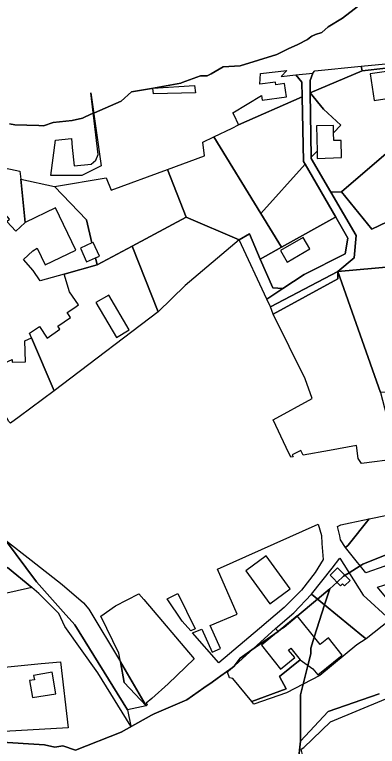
# Model space of a CAD drawing. Extents: x -477304 to -465429, y -1159113 to -1149210.
# Drawn here: x -474988.7 to -474838, y -1154438.1 to -1154134.6 of the extents above; entities that cross this region are included whole.
import ezdxf

# ---------------------------------------------------------------- set-up
doc = ezdxf.new("R2010")
doc.units = 0
for name, color, linetype in [('BPEJ_s', 7, 'Continuous'), ('orna_s', 7, 'Continuous'), ('trav_porost_s', 7, 'Continuous'), ('voda_s', 7, 'Continuous'), ('zahrada_s', 7, 'Continuous')]:
    doc.layers.add(name, color=color, linetype=linetype)

msp = doc.modelspace()

# ---------------------------------------------------------------- linework, layer by layer
at = {"layer": 'BPEJ_s'}
for points in [[(-474990.81, -1154179.87), (-474988.57, -1154180.24), (-474978.62, -1154180.6), (-474976.67, -1154180.67), (-474972.63, -1154179.39), (-474964.76, -1154178.54), (-474960.51, -1154177.48), (-474959.31, -1154176.96), (-474956.02, -1154175.53), (-474955.84, -1154175.45), (-474955.53, -1154175.32), (-474944.34, -1154170.46), (-474940.09, -1154166.64), (-474931.81, -1154165.17), (-474919.68, -1154163.02), (-474919.02, -1154162.78), (-474911.39, -1154160.04), (-474908.62, -1154160.04), (-474907, -1154159.1), (-474902.03, -1154156.22), (-474895.01, -1154155.79), (-474879.7, -1154151.11), (-474875.01, -1154148.84), (-474871.07, -1154146.94), (-474866.94, -1154144.95), (-474865.68, -1154143.84), (-474865.25, -1154143.46), (-474863.63, -1154142.89), (-474860.99, -1154141.97), (-474858.44, -1154139.63), (-474852.49, -1154136.02), (-474840.36, -1154126.66)], [(-474840.36, -1154126.66), (-474852.49, -1154136.02), (-474858.44, -1154139.63), (-474860.99, -1154141.97), (-474863.63, -1154142.89), (-474865.25, -1154143.46), (-474865.68, -1154143.84), (-474866.94, -1154144.95), (-474871.07, -1154146.94), (-474875.01, -1154148.84)], [(-474875.01, -1154148.84), (-474879.7, -1154151.11), (-474895.01, -1154155.79), (-474902.03, -1154156.22), (-474907, -1154159.1), (-474908.62, -1154160.04), (-474911.39, -1154160.04), (-474919.02, -1154162.78), (-474919.68, -1154163.02), (-474931.81, -1154165.17), (-474940.09, -1154166.64), (-474944.34, -1154170.46), (-474955.53, -1154175.32), (-474955.84, -1154175.45), (-474956.02, -1154175.53), (-474959.31, -1154176.96), (-474960.51, -1154177.48), (-474964.76, -1154178.54), (-474972.63, -1154179.39), (-474976.67, -1154180.67), (-474978.62, -1154180.6), (-474988.57, -1154180.24), (-474990.81, -1154179.87)], [(-474830.58, -1154357.16), (-474843.98, -1154362.48), (-474844.5, -1154362.81), (-474845.15, -1154363.21), (-474849.75, -1154366.12), (-474851.4, -1154367.16), (-474852.06, -1154367.58), (-474854.74, -1154370.03), (-474857.79, -1154372.8), (-474862.87, -1154377.04), (-474871.25, -1154384.05), (-474876.73, -1154388.63), (-474878.03, -1154389.55), (-474879.25, -1154390.42), (-474890.11, -1154398.12), (-474895.01, -1154401.6), (-474897.49, -1154404.84), (-474898.32, -1154405.6), (-474902.96, -1154408.86), (-474904.57, -1154409.99), (-474906.65, -1154411.46), (-474910.09, -1154413.87), (-474917.13, -1154418.82), (-474930.74, -1154424.57), (-474931.8, -1154425.17), (-474944.34, -1154432.22), (-474963.42, -1154439.66), (-474968.59, -1154437.96), (-474971.99, -1154438.39), (-474976.24, -1154437.54), (-474996.23, -1154436.26)], [(-474837.17, -1154416.27), (-474858.44, -1154423.72), (-474869.94, -1154435.95), (-474869.92, -1154416.7), (-474868.84, -1154412.37), (-474866.88, -1154404.52), (-474865.67, -1154399.69), (-474865.67, -1154397.35), (-474864.21, -1154392.78), (-474859.92, -1154379.45), (-474857.79, -1154372.8), (-474854.74, -1154370.03), (-474852.06, -1154367.58), (-474851.4, -1154367.16), (-474849.75, -1154366.12), (-474845.15, -1154363.21), (-474844.5, -1154362.81), (-474843.98, -1154362.48), (-474830.58, -1154357.16)], [(-474963.42, -1154439.66), (-474944.34, -1154432.22), (-474931.8, -1154425.17), (-474930.74, -1154424.57), (-474917.13, -1154418.82), (-474910.09, -1154413.87), (-474906.65, -1154411.46), (-474904.57, -1154409.99), (-474902.96, -1154408.86), (-474898.32, -1154405.6), (-474897.49, -1154404.84), (-474895.01, -1154401.6), (-474890.11, -1154398.12), (-474879.25, -1154390.42), (-474878.03, -1154389.55), (-474876.73, -1154388.63), (-474871.25, -1154384.05), (-474862.87, -1154377.04), (-474857.79, -1154372.8), (-474859.92, -1154379.45), (-474864.21, -1154392.78), (-474865.67, -1154397.35), (-474865.67, -1154399.69)], [(-474865.67, -1154399.69), (-474866.88, -1154404.52), (-474868.84, -1154412.37), (-474869.92, -1154416.7), (-474869.94, -1154435.95)], [(-474835.9, -1154548.53), (-474842.28, -1154537.48), (-474849.78, -1154519.98), (-474849.93, -1154519.61), (-474854.19, -1154506.01), (-474855.1, -1154503.55), (-474862.05, -1154484.74), (-474866.52, -1154468.58), (-474867.61, -1154461.26), (-474869.4, -1154449.17), (-474869.92, -1154445.62), (-474870.77, -1154443.92), (-474870.33, -1154439.69), (-474869.94, -1154435.95), (-474858.44, -1154423.72), (-474837.17, -1154416.27)], [(-475127.82, -1154446.86), (-475113, -1154441.5), (-475083.5, -1154434.5), (-475046.02, -1154432.89), (-475037, -1154432.5), (-475022.72, -1154434.46), (-475021.16, -1154434.68), (-475000, -1154437.59), (-474996.23, -1154436.26), (-474976.24, -1154437.54), (-474971.99, -1154438.39), (-474968.59, -1154437.96), (-474963.42, -1154439.66)], [(-474869.94, -1154435.95), (-474870.33, -1154439.69), (-474870.77, -1154443.92), (-474869.92, -1154445.62), (-474869.4, -1154449.17), (-474867.61, -1154461.26), (-474866.52, -1154468.58), (-474862.05, -1154484.74), (-474855.1, -1154503.55), (-474854.19, -1154506.01), (-474849.93, -1154519.61), (-474849.78, -1154519.98), (-474842.28, -1154537.48), (-474835.9, -1154548.53)]]:
    msp.add_lwpolyline(points, dxfattribs=at)
at = {"layer": 'orna_s'}
for points in [[(-474865.85, -1154166.97), (-474865.92, -1154161.91), (-474864.75, -1154158.93), (-474864, -1154157.88), (-474844.76, -1154156), (-474844.31, -1154157.94)], [(-474880.33, -1154162.6), (-474886.75, -1154163.42), (-474886.63, -1154161.16), (-474886.52, -1154159.06), (-474875.53, -1154157.8), (-474877.89, -1154160.26), (-474871.84, -1154159.58), (-474869.32, -1154162.56), (-474869.2, -1154168.66), (-474895.62, -1154180.37), (-474895.8, -1154179.9), (-474897.31, -1154176.6), (-474897.98, -1154175.35), (-474886.13, -1154168.2), (-474885.89, -1154170.07), (-474875.79, -1154168.71), (-474876.55, -1154163.18), (-474880.19, -1154163.67)], [(-474810.16, -1154171.41), (-474795.13, -1154202.01), (-474840.29, -1154223.59), (-474852.95, -1154208.16), (-474829.48, -1154188), (-474829.35, -1154188.85), (-474815.48, -1154186.76), (-474816.49, -1154180), (-474811.73, -1154179.29), (-474812.6, -1154173.51)], [(-474746.69, -1154285.2), (-474813.6, -1154289.72), (-474836.75, -1154291.28), (-474854.38, -1154241.09), (-474831.18, -1154239.1), (-474768.23, -1154242.87), (-474747.97, -1154237.14), (-474709.05, -1154237.51), (-474710.08, -1154240.61), (-474722.98, -1154257.4)], [(-474855.23, -1154446.75), (-474859.12, -1154445.91), (-474863.15, -1154446.65), (-474863.66, -1154444.64), (-474868.1, -1154445.41), (-474869.64, -1154439.26), (-474868.48, -1154438.54), (-474857.42, -1154427.96), (-474834.49, -1154418.42), (-474822.1, -1154416.88), (-474825.06, -1154423.62), (-474831.79, -1154451.46)]]:
    msp.add_lwpolyline(points, close=True, dxfattribs=at)
at = {"layer": 'trav_porost_s'}
for points in [[(-474831.31, -1154170.78), (-474830.8, -1154173.86), (-474831.56, -1154173.99), (-474829.48, -1154188), (-474852.95, -1154208.16), (-474857.35, -1154208.18), (-474865.46, -1154194.26), (-474865.47, -1154193.74), (-474863.01, -1154191.23), (-474862.94, -1154194.24), (-474852.87, -1154193.91), (-474853.07, -1154186.76), (-474856.08, -1154186.84), (-474856.18, -1154183.63), (-474853.21, -1154180.4), (-474860.39, -1154173.8), (-474865.85, -1154166.97), (-474844.31, -1154157.94), (-474834.42, -1154156.79), (-474834.21, -1154158.14), (-474841, -1154159.14), (-474839.37, -1154170.16), (-474828.59, -1154168.57), (-474828.33, -1154170.35)], [(-474847.63, -1154235.42), (-474854.38, -1154241.09), (-474882.35, -1154255.86), (-474883.84, -1154252.63), (-474877.21, -1154248.23), (-474868.36, -1154242.41), (-474851.3, -1154233.77), (-474850.2, -1154227.37), (-474855.29, -1154218.56), (-474868.03, -1154196.59), (-474868.67, -1154195.48), (-474869.2, -1154168.66), (-474869.32, -1154162.56), (-474871.84, -1154159.58), (-474864.75, -1154158.93), (-474865.92, -1154161.91), (-474865.85, -1154166.97), (-474865.47, -1154193.74), (-474865.46, -1154194.26), (-474857.35, -1154208.18), (-474846.85, -1154226.22)], [(-474868.03, -1154196.59), (-474886.41, -1154217.04), (-474905.85, -1154185.3), (-474898.36, -1154181.69), (-474895.62, -1154180.37), (-474869.2, -1154168.66), (-474868.67, -1154195.48)], [(-474863.3, -1154180.74), (-474863.01, -1154191.23), (-474865.47, -1154193.74), (-474865.85, -1154166.97), (-474860.39, -1154173.8), (-474853.21, -1154180.4), (-474856.18, -1154183.63), (-474856.27, -1154180.59)], [(-474895.38, -1154227.96), (-474917.38, -1154218.61), (-474925.18, -1154198.77), (-474909.72, -1154193.1), (-474910.5, -1154187.54), (-474905.85, -1154185.3), (-474886.41, -1154217.04), (-474877.8, -1154231.1), (-474886.64, -1154236.03), (-474891.14, -1154225.46)], [(-474855.29, -1154218.56), (-474855.6, -1154218.73), (-474877.8, -1154231.1), (-474886.41, -1154217.04), (-474868.03, -1154196.59)], [(-474953.41, -1154234.81), (-474955.97, -1154229.05), (-474956.53, -1154229.3), (-474958.85, -1154219.69), (-474972.08, -1154205.84), (-474950.65, -1154202.29), (-474948.57, -1154207.34), (-474925.18, -1154198.77), (-474917.38, -1154218.61), (-474939.79, -1154230.62), (-474954.33, -1154238.41), (-474955.03, -1154235.53)], [(-474831.18, -1154239.1), (-474854.38, -1154241.09), (-474847.63, -1154235.42), (-474846.85, -1154226.22), (-474857.35, -1154208.18), (-474852.95, -1154208.16), (-474840.29, -1154223.59), (-474795.13, -1154202.01), (-474783.06, -1154228.13), (-474769.99, -1154236.24), (-474747.97, -1154237.14), (-474768.23, -1154242.87)], [(-474939.79, -1154230.62), (-474917.38, -1154218.61), (-474895.38, -1154227.96), (-474917.75, -1154247.01), (-474929.08, -1154257.84)], [(-474881.41, -1154247.97), (-474886.64, -1154236.03), (-474877.8, -1154231.1), (-474855.6, -1154218.73), (-474855.29, -1154218.56), (-474850.2, -1154227.37), (-474851.3, -1154233.77), (-474868.36, -1154242.41), (-474877.21, -1154248.23)], [(-474891.14, -1154225.46), (-474886.64, -1154236.03), (-474881.41, -1154247.97), (-474877.21, -1154248.23), (-474883.84, -1154252.63), (-474895.38, -1154227.96)], [(-474866.09, -1154231.79), (-474868.87, -1154227.01), (-474878.24, -1154232.45), (-474875.47, -1154237.22)], [(-474854.46, -1154244.15), (-474881.21, -1154258.81), (-474882.35, -1154255.86), (-474854.38, -1154241.09)], [(-474881.21, -1154258.81), (-474854.46, -1154244.15), (-474854.38, -1154241.09), (-474836.75, -1154291.28), (-474829.51, -1154318.84), (-474844.56, -1154320.74), (-474845.93, -1154318.66), (-474846.66, -1154313.39), (-474857.89, -1154315.38), (-474868.79, -1154317.31), (-474869.71, -1154315.37), (-474873.36, -1154317.2), (-474872.96, -1154318.05), (-474873.94, -1154318.22), (-474875.81, -1154314.09), (-474881.31, -1154302.63), (-474865.03, -1154293.78), (-474867.96, -1154285.72)], [(-474819.91, -1154378.93), (-474828.71, -1154383.32), (-474837.87, -1154372.11), (-474832.73, -1154370.37), (-474832.8, -1154370.18), (-474829.86, -1154369.16), (-474830.79, -1154366.61), (-474831.24, -1154366.75), (-474832.65, -1154362.83), (-474834.79, -1154363.6), (-474834.91, -1154363.36), (-474842.71, -1154366.19), (-474849.05, -1154358.44), (-474851.23, -1154355.6), (-474850.16, -1154354.69), (-474841.36, -1154343.75), (-474833.93, -1154342.16)], [(-474853.12, -1154346.27), (-474849.3, -1154345.45), (-474841.36, -1154343.75), (-474850.16, -1154354.69), (-474851.23, -1154355.6), (-474853.24, -1154352.5), (-474853.64, -1154350.77), (-474854.54, -1154346.88)], [(-474842.67, -1154393.56), (-474843.68, -1154392.74), (-474865.33, -1154375.03), (-474856.73, -1154364.21), (-474853.57, -1154360.09), (-474843.84, -1154375.47), (-474832.7, -1154385.67)], [(-475013.67, -1154387.43), (-475014.45, -1154380.45), (-475015.26, -1154373.87), (-475010.57, -1154371.91), (-474991.64, -1154363.99), (-474981.53, -1154372.27), (-474983.3, -1154372.66), (-474996.28, -1154375.56)], [(-474854.52, -1154364), (-474857.64, -1154367.09), (-474853.28, -1154371.51), (-474852.47, -1154370.71), (-474851.64, -1154371.55), (-474849.32, -1154369.26)]]:
    msp.add_lwpolyline(points, close=True, dxfattribs=at)
at = {"layer": 'voda_s'}
msp.add_lwpolyline([(-474992.41, -1154352.57), (-474979.63, -1154369.91), (-474968.5, -1154382.28), (-474963.63, -1154387.7), (-474941.73, -1154423.01), (-474940.42, -1154429.78), (-474954.11, -1154407.68), (-474967.8, -1154388.37), (-474970.31, -1154383.07), (-474978.58, -1154374.69), (-474981.53, -1154372.27), (-474991.64, -1154363.99)], dxfattribs=at)
for points in [[(-474979.63, -1154369.91), (-474992.41, -1154352.57), (-474981.79, -1154360.87), (-474968.86, -1154370.98), (-474959.98, -1154378.6), (-474957.84, -1154381.15), (-474944.67, -1154403.09), (-474943.15, -1154411.6), (-474934.02, -1154421.36), (-474941.73, -1154423.01), (-474963.63, -1154387.7), (-474968.5, -1154382.28)], [(-474934.02, -1154421.36), (-474943.15, -1154411.6), (-474944.67, -1154403.09)]]:
    msp.add_lwpolyline(points, close=True, dxfattribs=at)
at = {"layer": 'zahrada_s'}
for points in [[(-474844.76, -1154156), (-474834.67, -1154155.03), (-474834.42, -1154156.79), (-474844.31, -1154157.94)], [(-474931.22, -1154165.12), (-474913.9, -1154164.02), (-474913.46, -1154167.06), (-474931.02, -1154167.44)], [(-474964.69, -1154189.67), (-474963.91, -1154197.35), (-474956.88, -1154196.61), (-474954.94, -1154194.94), (-474953.96, -1154192.6), (-474957.04, -1154167.07), (-474952.72, -1154197.27), (-474960.68, -1154201.29), (-474973.58, -1154201.39), (-474971.66, -1154186.66), (-474965.05, -1154185.98)], [(-475007.02, -1154216.73), (-475020.69, -1154198.76), (-475016.91, -1154196.07), (-475016.44, -1154193.29), (-475009.91, -1154194.63), (-474990.44, -1154198.68), (-474986.52, -1154199.51), (-474986.08, -1154202.86), (-474984.34, -1154220.85), (-474986.41, -1154222.78), (-474988.2, -1154224.45), (-474991.83, -1154220.35), (-474990.78, -1154219.42), (-474997.77, -1154211.52), (-475002.36, -1154215.58), (-475000.98, -1154217.14)], [(-474985.03, -1154236.21), (-474981.14, -1154232.64), (-474979.24, -1154231.49), (-474975.93, -1154238.4), (-474963.26, -1154232.33), (-474971.67, -1154214.78), (-474984.34, -1154220.85), (-474986.08, -1154202.86), (-474972.08, -1154205.84), (-474958.85, -1154219.69), (-474956.53, -1154229.3), (-474961.36, -1154231.45), (-474958.8, -1154237.2), (-474955.03, -1154235.53), (-474954.33, -1154238.41), (-474968.04, -1154242.2), (-474978.07, -1154244.97), (-474980.92, -1154240.68)], [(-474975.17, -1154268.74), (-474969.82, -1154265.1), (-474970.7, -1154263.8), (-474965.41, -1154260.2), (-474966.77, -1154258.18), (-474964.08, -1154256.35), (-474962.14, -1154255.03), (-474965.83, -1154249.61), (-474968.04, -1154242.2), (-474954.33, -1154238.41), (-474939.79, -1154230.62), (-474929.08, -1154257.84), (-474968.76, -1154288), (-474972.29, -1154290.63), (-474981.71, -1154268.66), (-474982.53, -1154266.74), (-474978.38, -1154264.02)], [(-474954.86, -1154254.03), (-474946.41, -1154268.5), (-474941.05, -1154265.38), (-474949.5, -1154250.9)], [(-474989.69, -1154278.76), (-474984.19, -1154278.64), (-474984.38, -1154269.84), (-474981.71, -1154268.66), (-474972.29, -1154290.63), (-474986.75, -1154301.43), (-474990.34, -1154304.11), (-474991.05, -1154303.37), (-475002.33, -1154283.3), (-474989.71, -1154277.58)], [(-474869.5, -1154373.27), (-474876.76, -1154380.47), (-474886.95, -1154389.2), (-474903.79, -1154403.46), (-474914.76, -1154391.06), (-474910.96, -1154389.46), (-474906.56, -1154399.07), (-474903.11, -1154397.49), (-474907.47, -1154387.98), (-474896.23, -1154383.23), (-474904.34, -1154364.61), (-474862.64, -1154345.91), (-474861.23, -1154350.66), (-474861.05, -1154353.92), (-474860.51, -1154360.58), (-474863.86, -1154366.02)], [(-474892.66, -1154365.31), (-474882.62, -1154379.02), (-474874.2, -1154372.82), (-474884.24, -1154359.14)], [(-474945.38, -1154399.49), (-474952.78, -1154384.14), (-474946.74, -1154379.82), (-474937.13, -1154374.91), (-474934.98, -1154377.19), (-474914.07, -1154401.83), (-474924.85, -1154412.2), (-474931.7, -1154418.24), (-474933.96, -1154420.21), (-474933.45, -1154420.8), (-474934.02, -1154421.36), (-474944.67, -1154403.09)], [(-474920.84, -1154374.74), (-474913.61, -1154389.33), (-474915.48, -1154390.25), (-474919.09, -1154386.16), (-474925.33, -1154376.94)], [(-474862.79, -1154394.54), (-474871.31, -1154383.98), (-474879.17, -1154390.5), (-474880.34, -1154389.23), (-474872.72, -1154382.7), (-474865.33, -1154375.03), (-474843.68, -1154392.74), (-474842.67, -1154393.56), (-474846.54, -1154396.07), (-474861.86, -1154408.74), (-474875.74, -1154415.96), (-474889.28, -1154420.65), (-474890.08, -1154419.47), (-474875.83, -1154414.23), (-474878.67, -1154409.13), (-474870.08, -1154402.26), (-474864.81, -1154405.99), (-474862.77, -1154408.5), (-474852.65, -1154400.36), (-474858.35, -1154393.16), (-474861.68, -1154395.92)], [(-474873.9, -1154397.38), (-474870.08, -1154402.26), (-474878.67, -1154409.13), (-474875.83, -1154414.23), (-474890.08, -1154419.47), (-474898.03, -1154410.02), (-474899.44, -1154409.69), (-474900.3, -1154407.4), (-474880.34, -1154389.23), (-474879.17, -1154390.5), (-474886.12, -1154396.19), (-474878.26, -1154406.11), (-474872.29, -1154401.29), (-474874.83, -1154398.16)], [(-475011.42, -1154407.07), (-474988.72, -1154404.88), (-474977.6, -1154403.81), (-474969.62, -1154403.04), (-474966.39, -1154430.37), (-475007.64, -1154432.77)], [(-474980.78, -1154408.72), (-474980.47, -1154410.52), (-474982.44, -1154410.86), (-474981.22, -1154417.91), (-474971.54, -1154416.35), (-474973.1, -1154407.38)]]:
    msp.add_lwpolyline(points, close=True, dxfattribs=at)

doc.saveas('drawing.dxf')
